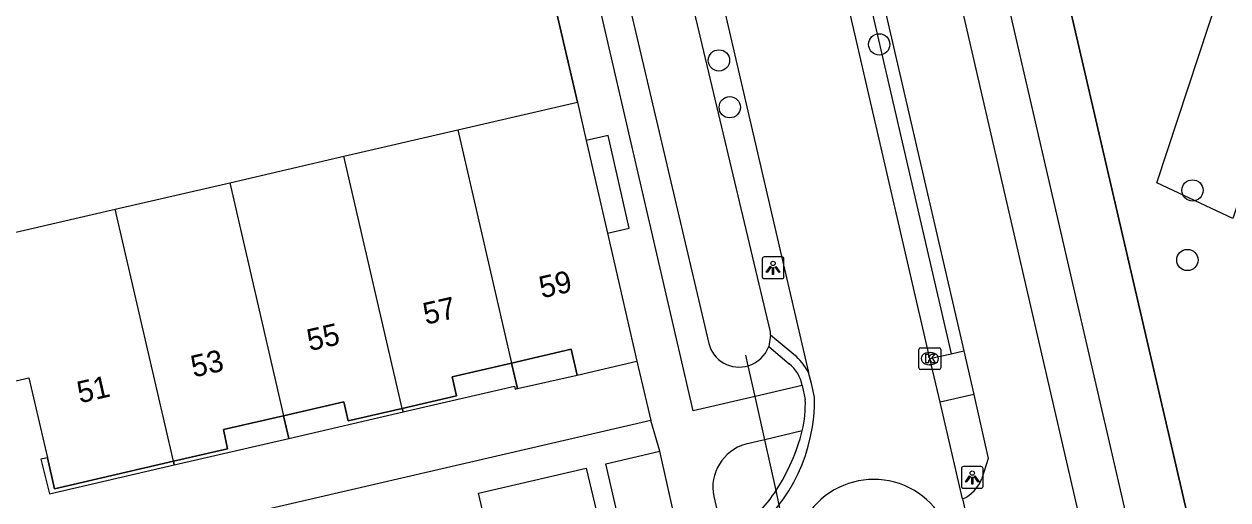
# Model space of a CAD drawing. Extents: x 156414 to 157775, y 382335 to 383765.
# Drawn here: x 157254.8 to 157310.1, y 383397.3 to 383419.2 of the extents above; entities that cross this region are included whole.
import ezdxf

# ---------------------------------------------------------------- set-up
doc = ezdxf.new("R2010")
doc.units = 0
for name, color, linetype in [('IMGEO_Berm_groen', 7, 'Continuous'), ('IMGEO_Boom', 7, 'Continuous'), ('IMGEO_Duiker', 7, 'Continuous'), ('IMGEO_Fietspad_gesloten', 7, 'Continuous'), ('IMGEO_Greppel_droge_sloot', 7, 'Continuous'), ('IMGEO_Haag', 7, 'Continuous'), ('IMGEO_Hek', 7, 'Continuous'), ('IMGEO_Houtwal', 7, 'Continuous'), ('IMGEO_Kolk', 7, 'Continuous'), ('IMGEO_Lichtpunt', 7, 'Continuous'), ('IMGEO_Muur', 7, 'Continuous'), ('IMGEO_Pand', 7, 'Continuous'), ('IMGEO_Pand_nummerreeks', 7, 'Continuous'), ('IMGEO_Pand_overbouw', 7, 'Continuous'), ('IMGEO_Rijbaan_lokaal_gesloten', 7, 'Continuous'), ('IMGEO_Rijbaan_lokaal_open', 7, 'Continuous'), ('IMGEO_Voetpad_open', 7, 'Continuous')]:
    doc.layers.add(name, color=color, linetype=linetype)

msp = doc.modelspace()

# ---------------------------------------------------------------- linework, layer by layer
at = {"layer": 'IMGEO_Berm_groen'}
msp.add_lwpolyline([(157297.817, 383441.587), (157309.469, 383391.316), (157310.041, 383388.716)], dxfattribs=at)
at = {"layer": 'IMGEO_Boom'}
for centre in [(157294.076, 383418.23), (157286.712, 383417.493), (157287.211, 383415.345), (157308.473, 383411.521), (157308.24, 383408.325)]:
    msp.add_circle(centre, 0.489, dxfattribs=at)
at = {"layer": 'IMGEO_Duiker'}
msp.add_lwpolyline([(157292.254, 383384.642), (157292.086, 383385.396), (157291.959, 383385.966), (157291.518, 383387.947), (157290.759, 383391.353), (157289.469, 383397.143), (157289.336, 383397.738), (157288.817, 383400.07), (157288.374, 383402.055), (157288.06, 383403.468), (157287.951, 383403.954)], dxfattribs=at)
at = {"layer": 'IMGEO_Fietspad_gesloten'}
for points in [[(157340.814, 383234.484), (157340.497, 383235.719), (157325.761, 383299.078), (157271.348, 383534.914)], [(157285.304, 383458.41), (157285.839, 383456.581), (157297.966, 383404.147)], [(157297.966, 383404.147), (157298.423, 383402.153)], [(157298.423, 383402.153), (157299.078, 383399.21), (157298.8, 383398.294)]]:
    msp.add_lwpolyline(points, dxfattribs=at)
msp.add_arc((157297.231, 383398.886), 1.677, 293.5202, 339.3347, dxfattribs=at)
at = {"layer": 'IMGEO_Greppel_droge_sloot'}
for points in [[(157289.089, 383404.875), (157289.076, 383405.027), (157277.668, 383453.012)], [(157274.951, 383452.58), (157286.244, 383404.493)]]:
    msp.add_lwpolyline(points, dxfattribs=at)
for centre, radius, start, end in [((157287.639, 383404.844), 1.439, 194.1161, 287.0008), ((157287.652, 383404.841), 1.433, 286.5344, 339.9408)]:
    msp.add_arc(centre, radius, start, end, dxfattribs=at)
at = {"layer": 'IMGEO_Haag'}
msp.add_lwpolyline([(157284.262, 383459.836), (157285.258, 383456.429), (157297.381, 383404.015)], dxfattribs=at)
at = {"layer": 'IMGEO_Hek'}
msp.add_lwpolyline([(157309.469, 383391.316), (157297.817, 383441.587)], dxfattribs=at)
at = {"layer": 'IMGEO_Houtwal'}
msp.add_lwpolyline([(157317.204, 383430.679), (157310.333, 383410.227), (157306.841, 383411.868), (157313.547, 383432.214), (157317.204, 383430.679)], dxfattribs=at)
at = {"layer": 'IMGEO_Kolk'}
for p, q in [((157295.904, 383403.37), (157295.904, 383404.222)), ((157295.979, 383404.296), (157296.831, 383404.296)), ((157296.905, 383404.222), (157296.905, 383403.37)), ((157296.392, 383404.076), (157296.417, 383404.076)), ((157296.831, 383403.296), (157295.979, 383403.296)), ((157296.415, 383403.516), (157296.39, 383403.516))]:
    msp.add_line(p, q, dxfattribs=at)
for points in [[(157295.904, 383403.37), (157295.904, 383404.222)], [(157295.979, 383404.296), (157296.831, 383404.296)], [(157296.905, 383404.222), (157296.905, 383403.37)], [(157296.225, 383403.996), (157296.348, 383403.996), (157296.348, 383403.845), (157296.478, 383403.996), (157296.642, 383403.996), (157296.496, 383403.845), (157296.649, 383403.596), (157296.497, 383403.596), (157296.412, 383403.76), (157296.348, 383403.693), (157296.348, 383403.596), (157296.225, 383403.596), (157296.225, 383403.996)], [(157296.831, 383403.296), (157295.979, 383403.296)]]:
    msp.add_lwpolyline(points, dxfattribs=at)
for centre, start, end in [((157295.981, 383404.22), 91.552, 178.448), ((157295.981, 383404.22), 91.552, 178.448), ((157296.829, 383404.22), 1.552, 88.448), ((157296.829, 383404.22), 1.552, 88.448), ((157295.981, 383403.372), 181.552, 268.448), ((157295.981, 383403.372), 181.552, 268.448), ((157296.829, 383403.372), 271.552, 358.448), ((157296.829, 383403.372), 271.552, 358.448)]:
    msp.add_arc(centre, 0.0765, start, end, dxfattribs=at)
for centre, major_axis, ratio, start_param, end_param in [((157296.391, 383403.796), (-0.387, 0.002), 0.722429, 4.712389, 7.853982), ((157296.416, 383403.796), (-0.39, 0.002), 0.717154, 1.570796, 4.712389)]:
    msp.add_ellipse(centre, major_axis=major_axis, ratio=ratio, start_param=start_param, end_param=end_param, dxfattribs=at)
at = {"layer": 'IMGEO_Lichtpunt'}
for p, q in [((157288.703, 383408.372), (157288.703, 383407.565)), ((157288.703, 383408.372), (157288.703, 383407.565)), ((157289.605, 383408.467), (157288.797, 383408.467)), ((157289.605, 383408.467), (157288.797, 383408.467)), ((157289.699, 383407.565), (157289.699, 383408.372)), ((157289.699, 383407.565), (157289.699, 383408.372)), ((157288.797, 383407.471), (157289.605, 383407.471)), ((157288.797, 383407.471), (157289.605, 383407.471)), ((157297.852, 383398.742), (157297.852, 383397.935)), ((157297.852, 383398.742), (157297.852, 383397.935)), ((157298.754, 383398.837), (157297.946, 383398.837)), ((157298.754, 383398.837), (157297.946, 383398.837)), ((157298.848, 383397.935), (157298.848, 383398.742)), ((157298.848, 383397.935), (157298.848, 383398.742)), ((157297.946, 383397.841), (157298.754, 383397.841)), ((157297.946, 383397.841), (157298.754, 383397.841))]:
    msp.add_line(p, q, dxfattribs=at)
for points in [[(157289.077, 383408.036), (157289.116, 383408.008), (157288.928, 383407.746), (157288.89, 383407.773), (157289.077, 383408.036)], [(157289.179, 383407.988), (157289.226, 383407.988), (157289.226, 383407.666), (157289.179, 383407.666), (157289.179, 383407.988)], [(157289.289, 383408.008), (157289.327, 383408.035), (157289.514, 383407.773), (157289.475, 383407.745), (157289.289, 383408.008)], [(157298.226, 383398.406), (157298.265, 383398.378), (157298.077, 383398.116), (157298.039, 383398.143), (157298.226, 383398.406)], [(157298.328, 383398.358), (157298.375, 383398.358), (157298.375, 383398.036), (157298.328, 383398.036), (157298.328, 383398.358)], [(157298.438, 383398.378), (157298.476, 383398.405), (157298.663, 383398.143), (157298.624, 383398.115), (157298.438, 383398.378)]]:
    msp.add_lwpolyline(points, dxfattribs=at)
for centre in [(157289.202, 383408.17), (157298.351, 383398.54)]:
    msp.add_circle(centre, 0.0994, dxfattribs=at)
for centre, start, end in [((157288.797, 383408.372), 90, 180), ((157288.797, 383408.372), 90, 180), ((157289.605, 383408.372), 0, 90), ((157289.605, 383408.372), 0, 90), ((157288.797, 383407.565), 180, 270), ((157288.797, 383407.565), 180, 270), ((157289.605, 383407.565), 270, 0), ((157289.605, 383407.565), 270, 360), ((157297.946, 383398.742), 90, 180), ((157297.946, 383398.742), 90, 180), ((157298.754, 383398.742), 0, 90), ((157298.754, 383398.742), 0, 90), ((157297.946, 383397.935), 180, 270), ((157297.946, 383397.935), 180, 270), ((157298.754, 383397.935), 270, 0), ((157298.754, 383397.935), 270, 360)]:
    msp.add_arc(centre, 0.0946, start, end, dxfattribs=at)
at = {"layer": 'IMGEO_Muur'}
msp.add_lwpolyline([(157278.664, 383422.226), (157280.205, 383415.574)], dxfattribs=at)
at = {"layer": 'IMGEO_Pand'}
for points in [[(157274.708, 383414.302), (157280.205, 383415.574)], [(157280.205, 383415.574), (157280.609, 383413.819), (157281.591, 383409.551), (157282.942, 383403.676)], [(157269.482, 383413.092), (157274.708, 383414.302)], [(157274.708, 383414.302), (157277.184, 383403.594)], [(157264.231, 383411.877), (157269.482, 383413.092)], [(157272.161, 383401.51), (157269.482, 383413.092)], [(157258.966, 383410.659), (157264.231, 383411.877)], [(157264.231, 383411.877), (157266.706, 383401.175)], [(157250.621, 383408.727), (157258.966, 383410.659)], [(157261.644, 383399.084), (157258.966, 383410.659)], [(157277.184, 383403.594), (157279.919, 383404.229), (157280.2, 383403.032), (157282.942, 383403.676)], [(157272.161, 383401.51), (157274.649, 383402.088), (157274.449, 383402.958), (157277.184, 383403.594)], [(157252.119, 383402.252), (157254.998, 383402.908), (157255.852, 383399.246), (157256.185, 383397.821), (157261.644, 383399.084)], [(157266.706, 383401.175), (157269.469, 383401.809), (157269.672, 383400.933), (157272.161, 383401.51)], [(157261.644, 383399.084), (157264.125, 383399.658), (157263.943, 383400.541), (157266.706, 383401.175)]]:
    msp.add_lwpolyline(points, dxfattribs=at)
at = {"layer": 'IMGEO_Pand_overbouw'}
for points in [[(157281.621, 383414.047), (157280.609, 383413.819), (157281.591, 383409.551), (157282.58, 383409.795)], [(157277.184, 383403.594), (157277.454, 383402.424), (157280.2, 383403.032), (157279.919, 383404.229)], [(157277.454, 383402.424), (157277.184, 383403.594), (157274.449, 383402.958), (157274.649, 383402.088), (157272.161, 383401.51), (157272.198, 383401.351), (157277.314, 383402.536), (157277.345, 383402.4)], [(157272.198, 383401.351), (157272.161, 383401.51), (157269.672, 383400.933), (157269.469, 383401.809), (157266.706, 383401.175), (157266.947, 383400.134)], [(157266.947, 383400.134), (157266.706, 383401.175), (157263.943, 383400.541), (157264.125, 383399.658), (157261.644, 383399.084), (157261.683, 383398.914)], [(157261.683, 383398.914), (157261.644, 383399.084), (157256.185, 383397.821), (157255.852, 383399.246), (157255.557, 383399.172), (157255.951, 383397.586)]]:
    msp.add_lwpolyline(points, close=True, dxfattribs=at)
at = {"layer": 'IMGEO_Rijbaan_lokaal_gesloten'}
for points in [[(157296.405, 383403.796), (157283.389, 383460.141)], [(157278.967, 383454.226), (157290.832, 383403.151)], [(157296.871, 383401.794), (157296.405, 383403.796)], [(157291.104, 383402.02), (157290.958, 383402.653), (157290.832, 383403.151)], [(157297.9, 383397.348), (157296.871, 383401.794)], [(157297.9, 383397.348), (157298.578, 383394.399)]]:
    msp.add_lwpolyline(points, dxfattribs=at)
msp.add_arc((157283.2, 383401.884), 7.905, 308.5449, 0.9882, dxfattribs=at)
at = {"layer": 'IMGEO_Rijbaan_lokaal_open'}
for points in [[(157289.089, 383404.875), (157288.998, 383404.35)], [(157290.153, 383403.991), (157289.089, 383404.875)], [(157288.998, 383404.35), (157289.934, 383403.553)], [(157290.531, 383402.554), (157290.677, 383401.921)]]:
    msp.add_lwpolyline(points, dxfattribs=at)
for centre, radius, start, end in [((157289.029, 383402.334), 1.518, 8.327, 53.3978), ((157288.483, 383401.947), 2.64, 27.145, 50.7546), ((157285.526, 383401.678), 5.157, 346.5357, 2.7035), ((157281.721, 383402.723), 9.101, 326.7912, 345.7154), ((157293.827, 383394.588), 3.66, 7.2679, 187.5686), ((157284.162, 383400.996), 6.114, 306.818, 327.8039)]:
    msp.add_arc(centre, radius, start, end, dxfattribs=at)
at = {"layer": 'IMGEO_Voetpad_open'}
for points in [[(157283.697, 383490.656), (157307.38, 383388.09)], [(157280.205, 383415.574), (157278.664, 383422.226), (157277.884, 383425.632)], [(157290.531, 383402.554), (157288.374, 383402.055), (157285.53, 383401.397), (157280.195, 383424.439)], [(157297.381, 383404.015), (157297.966, 383404.147)], [(157282.942, 383403.676), (157283.583, 383400.947)], [(157296.405, 383403.796), (157297.381, 383404.015)], [(157298.423, 383402.153), (157296.871, 383401.794)], [(157283.583, 383400.947), (157211.748, 383384.324)], [(157283.995, 383399.549), (157283.583, 383400.947)], [(157290.541, 383400.477), (157288.817, 383400.07), (157287.945, 383399.865)], [(157282.545, 383394.524), (157281.507, 383398.969), (157283.995, 383399.549)], [(157284.998, 383395.091), (157283.995, 383399.549)], [(157276.7, 383393.174), (157275.664, 383397.608), (157280.614, 383398.761), (157281.672, 383394.323)], [(157286.473, 383397.462), (157286.909, 383395.594)]]:
    msp.add_lwpolyline(points, dxfattribs=at)
msp.add_arc((157288.492, 383397.878), 2.061, 105.3853, 191.6341, dxfattribs=at)

# ---------------------------------------------------------------- texts
at = {"layer": 'IMGEO_Pand_nummerreeks'}
for s, p in [('59', (157278.574, 383406.56)), ('57', (157273.242, 383405.349)), ('55', (157267.907, 383404.137)), ('53', (157262.572, 383402.925)), ('51', (157257.345, 383401.738))]:
    msp.add_text(s, height=1, rotation=12.7992, dxfattribs=at).set_placement(p)

doc.saveas('drawing.dxf')
